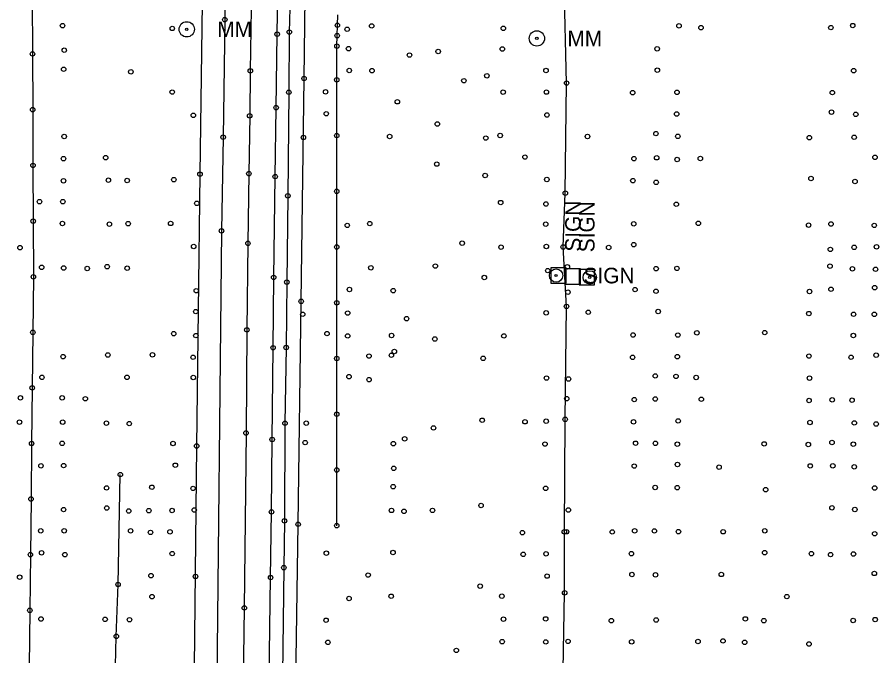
# Model space of a CAD drawing. Extents: x 20503438 to 20508873, y 7964251 to 7984667.
# Drawn here: x 20506490 to 20506876.4, y 7967371.4 to 7967657.8 of the extents above; entities that cross this region are included whole.
import ezdxf

# ---------------------------------------------------------------- set-up
doc = ezdxf.new("R2010")
doc.units = 0
for name, color, linetype in [('SurBreakLine', 7, 'Continuous'), ('SurDrainageArrowDown', 7, 'Continuous'), ('SurDrainageArrowUp', 7, 'Continuous'), ('SurEdgeRoadPaved', 7, 'Continuous'), ('SurEdgeShoulderPaved', 7, 'Continuous'), ('SurGuardRailCable', 7, 'Continuous'), ('SurPointsNonDTM', 7, 'Continuous'), ('SurRoadPoints', 7, 'Continuous'), ('SurSurveyPoints', 7, 'Continuous')]:
    doc.layers.add(name, color=color, linetype=linetype)

msp = doc.modelspace()

# ---------------------------------------------------------------- linework, layer by layer
at = {"layer": 'SurBreakLine'}
msp.add_lwpolyline([(20506598.35, 7967935.98), (20506597.81, 7967884.63), (20506597.14, 7967845.55), (20506596.86, 7967823.24), (20506596.56, 7967797.82), (20506595.16, 7967681.66), (20506594.91, 7967661.63), (20506594.54, 7967633.75), (20506594.26, 7967613.6), (20506593.9, 7967587.65), (20506593.48, 7967556.39), (20506593.01, 7967517.56), (20506592.62, 7967471.31), (20506591.84, 7967392.84), (20506590.84, 7967326.74)], dxfattribs=at)
at = {"layer": 'SurDrainageArrowDown'}
for points in [[(20506501.94, 7967941.26), (20506501.49, 7967916.26), (20506501.03, 7967891.26), (20506500.58, 7967866.27), (20506500.13, 7967841.27), (20506499.67, 7967816.28), (20506498.96, 7967791.29), (20506498.19, 7967766.31), (20506497.42, 7967741.33), (20506496.65, 7967716.34), (20506496.63, 7967691.35), (20506496.73, 7967666.35), (20506496.84, 7967641.35), (20506496.94, 7967616.35), (20506497.05, 7967591.35), (20506497.15, 7967566.35), (20506497.26, 7967541.35), (20506497, 7967516.44), (20506496.72, 7967491.53), (20506496.45, 7967466.62), (20506496.18, 7967441.71), (20506495.91, 7967416.74), (20506495.64, 7967391.74), (20506495.38, 7967366.74)], [(20506633.32, 7967429.72), (20506633.32, 7967454.72), (20506633.32, 7967479.72), (20506633.32, 7967504.72), (20506633.32, 7967529.72), (20506633.32, 7967554.72), (20506633.32, 7967579.72), (20506633.32, 7967604.72), (20506633.32, 7967629.72), (20506633.38, 7967644.85), (20506633.5, 7967649.53), (20506633.61, 7967654.21), (20506633.73, 7967658.88)]]:
    msp.add_lwpolyline(points, dxfattribs=at)
at = {"layer": 'SurDrainageArrowUp'}
for points in [[(20506734.51, 7967347.75), (20506735.53, 7967399.62), (20506735.4, 7967426.99), (20506735.75, 7967477.43), (20506736.37, 7967528.09), (20506734.85, 7967554.76), (20506735.83, 7967578.9), (20506736.41, 7967628.27), (20506735.26, 7967673.29), (20506734.74, 7967719.12), (20506737.07, 7967767.24), (20506735.79, 7967821.2), (20506737.43, 7967877.35), (20506738, 7967924.5), (20506738.23, 7967987.24)], [(20506528.94, 7967220.17), (20506528.33, 7967231.78), (20506530.29, 7967270.56), (20506531.88, 7967289.88), (20506531.81, 7967327.93), (20506533.64, 7967347.15), (20506534.45, 7967380.07), (20506535.23, 7967403.37), (20506536.23, 7967452.64)]]:
    msp.add_lwpolyline(points, dxfattribs=at)
at = {"layer": 'SurEdgeRoadPaved'}
for points in [[(20506594.11, 7968535.15), (20506593.63, 7968499.17), (20506592.81, 7968462.84), (20506592.37, 7968427.56), (20506592.37, 7968392.62), (20506591.68, 7968357.85), (20506591.16, 7968321.83), (20506590.2, 7968287.8), (20506590.16, 7968256.55), (20506589.68, 7968226.38), (20506588.91, 7968116.99), (20506587.31, 7967996.36), (20506586.08, 7967886.56), (20506584.82, 7967803.95), (20506584.24, 7967753.89), (20506584.17, 7967748.01), (20506583.28, 7967668.66), (20506583.09, 7967656.74), (20506582.35, 7967604), (20506581.63, 7967561.97), (20506579.37, 7967345.44)], [(20506602.04, 7967293.01), (20506603.64, 7967406.45), (20506604.04, 7967435.89), (20506604.36, 7967468.4), (20506604.76, 7967509.55), (20506605.04, 7967541.1), (20506605.71, 7967586.32), (20506606.12, 7967617.23), (20506606.6, 7967650.22), (20506607.07, 7967678.5), (20506607.58, 7967716.98), (20506607.95, 7967753.3), (20506608.2, 7967781.51), (20506608.64, 7967817.86), (20506609.2, 7967853.08), (20506609.6, 7967882.56), (20506610.04, 7967919.68), (20506610.47, 7967953.23)]]:
    msp.add_lwpolyline(points, dxfattribs=at)
at = {"layer": 'SurEdgeShoulderPaved'}
for points in [[(20506569.41, 7967351.99), (20506570.49, 7967465.47), (20506571.98, 7967587.39), (20506573.16, 7967664.08), (20506573.98, 7967730.71), (20506574.35, 7967759.63), (20506574.69, 7967793.52), (20506575.16, 7967825.3), (20506575.73, 7967865.88), (20506575.8, 7967891.16), (20506576.39, 7967918.66), (20506578.61, 7968087.9), (20506579.01, 7968141.69), (20506579.91, 7968244.38), (20506580.61, 7968295.76), (20506580.85, 7968318.42), (20506580.98, 7968369.15), (20506581.39, 7968396.47), (20506581.38, 7968427.94), (20506582.19, 7968506.89)], [(20506615.93, 7967937.65), (20506615.89, 7967920.93), (20506615.8, 7967898.61), (20506615.13, 7967856.67), (20506614.58, 7967814.62), (20506614.22, 7967786.11), (20506613.81, 7967750.83), (20506613.32, 7967715.74), (20506612.65, 7967678.14), (20506612.03, 7967651.15), (20506611.83, 7967624.16), (20506611.38, 7967577.68), (20506610.93, 7967538.99), (20506610.63, 7967509.64), (20506610.08, 7967475.67), (20506609.86, 7967431.88), (20506609.58, 7967410.89), (20506608.95, 7967363.13)]]:
    msp.add_lwpolyline(points, dxfattribs=at)
at = {"layer": 'SurGuardRailCable'}
msp.add_lwpolyline([(20506615.02, 7967359.71), (20506615.99, 7967430.36), (20506617.34, 7967530.35), (20506618.65, 7967630.34), (20506619.88, 7967727.43), (20506620.83, 7967791.42), (20506621.77, 7967855.41), (20506622.47, 7967921.12), (20506623.1, 7967987.28), (20506623.9, 7968067.87), (20506624.93, 7968167.87), (20506626.04, 7968267.86), (20506627.42, 7968367.85), (20506628.76, 7968467.84), (20506630.09, 7968567.83)], dxfattribs=at)
at = {"layer": 'SurPointsNonDTM'}
for centre in [(20506618.65, 7967630.34), (20506617.34, 7967530.35), (20506615.99, 7967430.36)]:
    msp.add_circle(centre, 1, dxfattribs=at)
at = {"layer": 'SurRoadPoints'}
for points in [[(20506732.79, 7967538.51), (20506732.79, 7967538.51), (20506736.22, 7967538.51), (20506736.22, 7967545.37), (20506729.36, 7967545.37), (20506729.36, 7967538.51), (20506732.79, 7967538.51)], [(20506742.7, 7967541.45), (20506742.7, 7967541.45), (20506742.7, 7967544.88), (20506735.84, 7967544.88), (20506735.84, 7967538.02), (20506742.7, 7967538.02), (20506742.7, 7967541.45)], [(20506748.87, 7967541.17), (20506748.87, 7967541.17), (20506748.87, 7967544.6), (20506742.01, 7967544.6), (20506742.01, 7967537.74), (20506748.87, 7967537.74), (20506748.87, 7967541.17)]]:
    msp.add_lwpolyline(points, dxfattribs=at)
for centre, radius in [((20506566.02, 7967652.39), 3.43), ((20506566.02, 7967652.39), 0.571), ((20506723.06, 7967648.32), 3.43), ((20506723.06, 7967648.32), 0.571), ((20506731.69, 7967541.95), 3), ((20506731.69, 7967541.95), 0.5), ((20506746.78, 7967541.11), 3), ((20506746.78, 7967541.11), 0.5)]:
    msp.add_circle(centre, radius, dxfattribs=at)
at = {"layer": 'SurSurveyPoints'}
for centre in [(20506583.09, 7967656.74), (20506510.33, 7967654.03), (20506559.53, 7967652.79), (20506633.61, 7967654.21), (20506637.98, 7967652.42), (20506648.99, 7967653.91), (20506708.01, 7967652.84), (20506786.83, 7967653.94), (20506796.69, 7967653.11), (20506854.94, 7967653.16), (20506864.75, 7967654.07), (20506606.6, 7967650.22), (20506612.03, 7967651.15), (20506633.5, 7967649.53), (20506633.38, 7967644.85), (20506496.84, 7967641.35), (20506511.1, 7967643.01), (20506638.6, 7967643.69), (20506665.94, 7967640.83), (20506678.82, 7967642.44), (20506707.6, 7967643.55), (20506777.02, 7967643.63), (20506510.82, 7967634.47), (20506540.97, 7967633.32), (20506594.54, 7967633.75), (20506638.93, 7967633.93), (20506649.13, 7967633.85), (20506727.15, 7967633.89), (20506777.09, 7967634.04), (20506865.18, 7967633.85), (20506633.32, 7967629.72), (20506690.33, 7967629.33), (20506700.65, 7967631.55), (20506736.41, 7967628.27), (20506559.52, 7967624.24), (20506611.83, 7967624.16), (20506628.3, 7967624.32), (20506707.93, 7967624.22), (20506727.34, 7967624.23), (20506766.06, 7967623.96), (20506785.9, 7967624.12), (20506855.61, 7967624.01), (20506606.12, 7967617.23), (20506660.5, 7967619.89), (20506496.94, 7967616.35), (20506568.97, 7967613.78), (20506594.26, 7967613.6), (20506628.6, 7967614.52), (20506727.58, 7967613.96), (20506785.75, 7967614.41), (20506855.22, 7967615.25), (20506866.11, 7967614.24), (20506678.41, 7967609.92), (20506776.46, 7967605.62), (20506511.07, 7967604.3), (20506582.35, 7967604), (20506618.37, 7967603.88), (20506633.32, 7967604.72), (20506657.04, 7967604.31), (20506700.16, 7967603.6), (20506706.6, 7967604.76), (20506745.78, 7967604.31), (20506786.3, 7967604.4), (20506845.29, 7967603.79), (20506865.4, 7967603.97), (20506510.76, 7967594.38), (20506529.69, 7967594.82), (20506717.72, 7967595.08), (20506766.61, 7967594.36), (20506776.81, 7967594.77), (20506785.98, 7967593.97), (20506796.41, 7967594.44), (20506874.72, 7967594.98), (20506497.05, 7967591.35), (20506678.17, 7967591.93), (20506571.98, 7967587.39), (20506593.9, 7967587.65), (20506605.71, 7967586.32), (20506699.86, 7967586.8), (20506510.75, 7967584.44), (20506530.9, 7967584.7), (20506539.29, 7967584.55), (20506560.24, 7967584.96), (20506727.55, 7967585.02), (20506766.13, 7967584.5), (20506776.58, 7967583.76), (20506846.01, 7967585.46), (20506865.75, 7967584.12), (20506633.32, 7967579.72), (20506735.83, 7967578.9), (20506499.99, 7967575.1), (20506510.44, 7967575.06), (20506570.57, 7967574.33), (20506611.38, 7967577.68), (20506706.85, 7967574.67), (20506727.13, 7967574.02), (20506785.61, 7967573.91), (20506497.15, 7967566.35), (20506510.27, 7967565.29), (20506531.35, 7967564.97), (20506539.76, 7967565.21), (20506558.8, 7967565.31), (20506638.02, 7967564.42), (20506648.12, 7967565.24), (20506727.05, 7967564.99), (20506766.52, 7967565.14), (20506795.48, 7967565.34), (20506844.95, 7967564.56), (20506855.01, 7967565.06), (20506874.4, 7967564.43), (20506581.63, 7967561.97), (20506569.14, 7967554.99), (20506593.48, 7967556.39), (20506689.55, 7967556.46), (20506727.33, 7967554.99), (20506766.53, 7967555.78), (20506491.22, 7967554.46), (20506633.32, 7967554.72), (20506707.01, 7967554.66), (20506734.85, 7967554.76), (20506755.28, 7967554.53), (20506854.7, 7967553.66), (20506865.39, 7967554.58), (20506875.42, 7967554.81), (20506500.98, 7967545.62), (20506510.83, 7967545.3), (20506521.4, 7967545.09), (20506530.33, 7967545.9), (20506539.33, 7967545.22), (20506648.62, 7967545.42), (20506677.55, 7967546.19), (20506727.94, 7967544.16), (20506736.75, 7967545.82), (20506776.56, 7967545.04), (20506785.88, 7967545.14), (20506854.56, 7967546.13), (20506864.6, 7967544.96), (20506874.98, 7967544.76), (20506497.26, 7967541.35), (20506605.04, 7967541.1), (20506699.49, 7967541.04), (20506610.93, 7967538.99), (20506639, 7967535.68), (20506855, 7967535.78), (20506874.58, 7967536.52), (20506570.29, 7967535.12), (20506658.64, 7967535.13), (20506736.99, 7967534.48), (20506767.11, 7967535.63), (20506776.49, 7967534.88), (20506845.36, 7967534.75), (20506633.32, 7967529.72), (20506736.37, 7967528.09), (20506570.09, 7967525.76), (20506618.06, 7967524.57), (20506638.21, 7967525.1), (20506727.24, 7967525.19), (20506746.12, 7967525.46), (20506777.48, 7967525.78), (20506845.07, 7967524.88), (20506865.12, 7967524.57), (20506874.44, 7967524.55), (20506664.63, 7967522.58), (20506497, 7967516.44), (20506593.01, 7967517.56), (20506825.27, 7967516.35), (20506560.19, 7967515.87), (20506570.13, 7967514.99), (20506628.92, 7967515.89), (20506638.21, 7967514.84), (20506657.9, 7967515.05), (20506677.31, 7967513.45), (20506708.27, 7967514.85), (20506766.22, 7967515.26), (20506786.29, 7967515.23), (20506794.84, 7967516.25), (20506865.03, 7967515.02), (20506604.76, 7967509.55), (20506610.63, 7967509.64), (20506510.58, 7967505.53), (20506530.63, 7967506.31), (20506550.65, 7967506.38), (20506568.88, 7967505.27), (20506647.76, 7967505.81), (20506657.83, 7967506.17), (20506659.16, 7967507.88), (20506698.99, 7967504.78), (20506766, 7967505.25), (20506786.08, 7967505.56), (20506845.1, 7967505.81), (20506864, 7967505.28), (20506875.26, 7967506.23), (20506633.32, 7967504.72), (20506501.07, 7967496.27), (20506539.24, 7967496.27), (20506568.98, 7967496.22), (20506638.79, 7967496.56), (20506647.82, 7967495.24), (20506727.4, 7967495.94), (20506737.25, 7967495.54), (20506776.17, 7967496.9), (20506785.48, 7967496.69), (20506794.52, 7967496.22), (20506845.35, 7967495.92), (20506496.72, 7967491.53), (20506491.42, 7967487.06), (20506510.17, 7967487.06), (20506520.55, 7967486.67), (20506736.46, 7967486.71), (20506766.75, 7967486.29), (20506776.17, 7967486.56), (20506796.85, 7967486.44), (20506845.16, 7967485.86), (20506855.54, 7967486.16), (20506864.44, 7967486.01), (20506633.32, 7967479.72), (20506491, 7967476.18), (20506510.4, 7967476.19), (20506530, 7967475.71), (20506540.25, 7967475.52), (20506610.08, 7967475.67), (20506619.64, 7967475.72), (20506698.56, 7967477.03), (20506717.77, 7967476.34), (20506727.23, 7967476.59), (20506735.75, 7967477.43), (20506766.43, 7967476.29), (20506786.44, 7967476.71), (20506845.57, 7967476.04), (20506865.44, 7967475.82), (20506875.26, 7967475.35), (20506592.62, 7967471.31), (20506676.71, 7967473.57), (20506496.45, 7967466.62), (20506510.15, 7967466.69), (20506559.87, 7967466.62), (20506604.36, 7967468.4), (20506619.14, 7967467), (20506658.71, 7967466.52), (20506663.77, 7967468.7), (20506726.73, 7967466.33), (20506767.35, 7967466.71), (20506776.25, 7967466.69), (20506786.07, 7967466.27), (20506825.04, 7967466.41), (20506844.82, 7967466.12), (20506855.43, 7967467.04), (20506865, 7967466.27), (20506570.49, 7967465.47), (20506500.63, 7967456.57), (20506510.82, 7967456.68), (20506560.9, 7967456.84), (20506633.32, 7967454.72), (20506658.87, 7967455.46), (20506766.74, 7967456.47), (20506786.13, 7967457.17), (20506804.8, 7967455.99), (20506845.7, 7967456.54), (20506855.79, 7967456.58), (20506865.43, 7967456.12), (20506536.23, 7967452.64), (20506550.4, 7967446.97), (20506658.61, 7967447.21), (20506776.13, 7967446.88), (20506786.03, 7967446.79), (20506530.07, 7967446.67), (20506568.87, 7967446.45), (20506727.01, 7967446.46), (20506825.68, 7967445.9), (20506874.57, 7967446.63), (20506496.18, 7967441.71), (20506510.79, 7967436.94), (20506530.15, 7967437.64), (20506540.02, 7967436.3), (20506549.02, 7967436.45), (20506559.45, 7967436.51), (20506569.41, 7967436.78), (20506604.04, 7967435.89), (20506657.86, 7967436.57), (20506663.46, 7967436.15), (20506676.27, 7967436.58), (20506698.05, 7967438.79), (20506737.2, 7967436.76), (20506855.41, 7967437.76), (20506865.69, 7967436.99), (20506609.86, 7967431.88), (20506633.32, 7967429.72), (20506825.28, 7967427.44), (20506500.54, 7967427.41), (20506511.08, 7967427.44), (20506540.84, 7967427.43), (20506549.77, 7967426.71), (20506558.5, 7967426.98), (20506716.59, 7967426.61), (20506735.4, 7967426.99), (20506736.36, 7967427), (20506756.89, 7967426.93), (20506766.92, 7967427.41), (20506775.79, 7967427.38), (20506786.57, 7967427.05), (20506806.64, 7967427), (20506874.6, 7967426.11), (20506495.91, 7967416.74), (20506500.92, 7967417.57), (20506511.37, 7967416.74), (20506559.51, 7967417.2), (20506628.64, 7967417.37), (20506658.52, 7967417.67), (20506716.94, 7967416.85), (20506727.19, 7967417.11), (20506765.48, 7967417.18), (20506825.24, 7967417.64), (20506846.21, 7967417.19), (20506854.8, 7967416.75), (20506865.06, 7967417), (20506609.58, 7967410.89), (20506874.44, 7967408.31), (20506491.08, 7967406.61), (20506550.02, 7967407.31), (20506569.97, 7967406.96), (20506603.64, 7967406.45), (20506647.38, 7967407.57), (20506727.66, 7967407.11), (20506765.71, 7967407.8), (20506776.29, 7967407.65), (20506805.79, 7967407.86), (20506535.23, 7967403.37), (20506697.65, 7967402.61), (20506550.44, 7967397.89), (20506638.84, 7967397.07), (20506657.74, 7967398.08), (20506707.37, 7967398.12), (20506735.53, 7967399.62), (20506835.19, 7967397.91), (20506591.84, 7967392.84), (20506495.64, 7967391.74), (20506500.64, 7967387.87), (20506529.42, 7967387.71), (20506540.36, 7967387.54), (20506628.52, 7967387.31), (20506708.08, 7967387.79), (20506727.04, 7967387.91), (20506756.48, 7967387.13), (20506776.59, 7967387.44), (20506816.58, 7967387.91), (20506824.87, 7967387.12), (20506864.92, 7967387.22), (20506874.79, 7967387.61), (20506534.45, 7967380.07), (20506629.33, 7967377.42), (20506707.52, 7967377.71), (20506727.06, 7967377.58), (20506737.06, 7967377.82), (20506765.61, 7967377.64), (20506795.32, 7967377.77), (20506806.55, 7967378.03), (20506816.25, 7967377.38), (20506686.95, 7967373.78), (20506845.12, 7967376.64)]:
    msp.add_circle(centre, 1, dxfattribs=at)

# ---------------------------------------------------------------- texts
at = {"layer": 'SurRoadPoints'}
for s, rotation, p in [('MM', 360, (20506579.73, 7967648.89)), ('MM', 360, (20506736.77, 7967644.82)), ('SIGN', 90, (20506742.77, 7967552.66)), ('SIGN', 90, (20506748.94, 7967552.38)), ('SIGN', 360, (20506744, 7967538.44))]:
    msp.add_text(s, height=6.995, rotation=rotation, dxfattribs=at).set_placement(p)

doc.saveas('drawing.dxf')
